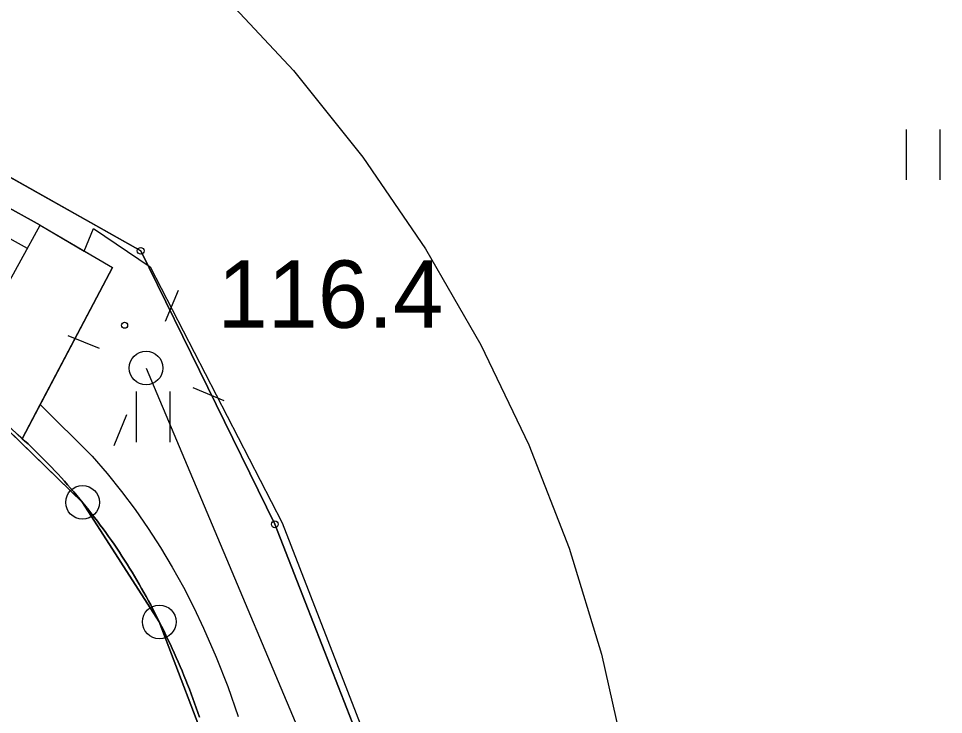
# Model space of a CAD drawing. Extents: x 6434771 to 6436222, y 5663454 to 5664782.
# Drawn here: x 6435330.43 to 6435344.15, y 5664148.62 to 5664158.95 of the extents above; entities that cross this region are included whole.
import ezdxf

# ---------------------------------------------------------------- set-up
doc = ezdxf.new("R2010")
doc.units = 0
for name, color, linetype in [('Warstwa 1', 7, 'Continuous'), ('Warstwa 10', 7, 'Continuous'), ('Warstwa 12', 7, 'Continuous'), ('Warstwa 13', 7, 'Continuous'), ('Warstwa 2', 7, 'Continuous'), ('Warstwa 36', 7, 'Continuous'), ('Warstwa 4', 7, 'Continuous'), ('Warstwa 5', 7, 'Continuous'), ('Warstwa 6', 7, 'Continuous'), ('Warstwa 9', 7, 'Continuous')]:
    doc.layers.add(name, color=color, linetype=linetype)

msp = doc.modelspace()

# ---------------------------------------------------------------- linework, layer by layer
at = {"layer": 'Warstwa 1'}
for p, q in [((6435327.38, 5664158.24), (6435332.24, 5664155.5)), ((6435327.38, 5664158.24), (6435332.24, 5664155.5)), ((6435332.24, 5664155.5), (6435334.23, 5664151.44)), ((6435332.24, 5664155.5), (6435334.23, 5664151.44)), ((6435329.875, 5664153.224), (6435331.378, 5664151.766)), ((6435329.875, 5664153.224), (6435331.378, 5664151.766)), ((6435331.378, 5664151.766), (6435332.516, 5664149.992)), ((6435331.378, 5664151.766), (6435332.516, 5664149.992)), ((6435334.23, 5664151.44), (6435337.85, 5664142.17)), ((6435334.23, 5664151.44), (6435337.85, 5664142.17)), ((6435332.516, 5664149.992), (6435333.311, 5664147.902)), ((6435332.516, 5664149.992), (6435333.311, 5664147.902))]:
    msp.add_line(p, q, dxfattribs=at)
msp.add_lwpolyline([(6435333.11, 5664148.579), (6435333.086, 5664148.648), (6435333.062, 5664148.717), (6435333.038, 5664148.787), (6435333.012, 5664148.855), (6435332.987, 5664148.923), (6435332.962, 5664148.992), (6435332.935, 5664149.06), (6435332.909, 5664149.128), (6435332.882, 5664149.196), (6435332.853, 5664149.263), (6435332.825, 5664149.33), (6435332.796, 5664149.398), (6435332.767, 5664149.465), (6435332.738, 5664149.531), (6435332.707, 5664149.598), (6435332.676, 5664149.664), (6435332.645, 5664149.73), (6435332.614, 5664149.796), (6435332.582, 5664149.862), (6435332.549, 5664149.928), (6435332.516, 5664149.992), (6435332.485, 5664150.055), (6435332.454, 5664150.118), (6435332.421, 5664150.18), (6435332.389, 5664150.243), (6435332.356, 5664150.304), (6435332.323, 5664150.366), (6435332.288, 5664150.428), (6435332.254, 5664150.488), (6435332.219, 5664150.55), (6435332.184, 5664150.61), (6435332.148, 5664150.67), (6435332.112, 5664150.731), (6435332.075, 5664150.79), (6435332.038, 5664150.85), (6435332, 5664150.909), (6435331.962, 5664150.968), (6435331.924, 5664151.026), (6435331.884, 5664151.085), (6435331.845, 5664151.143), (6435331.805, 5664151.201), (6435331.764, 5664151.258), (6435331.724, 5664151.316), (6435331.683, 5664151.372), (6435331.641, 5664151.429), (6435331.599, 5664151.485), (6435331.557, 5664151.541), (6435331.513, 5664151.596), (6435331.47, 5664151.652), (6435331.427, 5664151.706), (6435331.382, 5664151.761), (6435331.338, 5664151.814), (6435331.293, 5664151.869), (6435331.247, 5664151.922), (6435331.201, 5664151.975), (6435331.155, 5664152.028), (6435331.108, 5664152.08), (6435331.061, 5664152.133), (6435331.014, 5664152.184), (6435330.966, 5664152.236), (6435330.918, 5664152.286), (6435330.869, 5664152.337), (6435330.82, 5664152.388), (6435330.771, 5664152.437), (6435330.721, 5664152.487), (6435330.671, 5664152.535), (6435330.62, 5664152.584), (6435330.57, 5664152.633), (6435330.519, 5664152.68), (6435330.466, 5664152.728), (6435330.415, 5664152.776)], dxfattribs=at)
at = {"layer": 'Warstwa 10'}
for centre in [(6435331.378, 5664151.766), (6435332.516, 5664149.992)]:
    msp.add_circle(centre, 0.25, dxfattribs=at)
at = {"layer": 'Warstwa 12'}
msp.add_lwpolyline([(6435332.32, 5664153.76), (6435335.55, 5664146.09), (6435339.27, 5664138.64), (6435346.46, 5664130.72), (6435353.99, 5664125.24), (6435358.32, 5664122.2), (6435359.57, 5664120.67), (6435360.27, 5664119.14), (6435360.16, 5664117.38), (6435358.84, 5664115.16), (6435354.38, 5664107.09), (6435351.11, 5664101.02), (6435349.65, 5664098.53), (6435348.44, 5664096.17), (6435346.97, 5664093.61), (6435343.46, 5664087.35)], dxfattribs=at)
for centre in [(6435332.24, 5664155.5), (6435334.23, 5664151.44)]:
    msp.add_circle(centre, 0.05, dxfattribs=at)
at = {"layer": 'Warstwa 13'}
msp.add_circle((6435332.002, 5664154.395), 0.045, dxfattribs=at)
at = {"layer": 'Warstwa 2'}
msp.add_circle((6435332.32, 5664153.76), 0.25, dxfattribs=at)
at = {"layer": 'Warstwa 36'}
msp.add_line((6435327.768, 5664157.068), (6435330.559, 5664155.537), dxfattribs=at)
msp.add_lwpolyline([(6435327.96, 5664157.423), (6435327.383, 5664156.359), (6435330.184, 5664154.85), (6435330.747, 5664155.881)], close=True, dxfattribs=at)
for points in [[(6435330.747, 5664155.881), (6435331.82, 5664155.252), (6435330.484, 5664152.711)], [(6435330.484, 5664152.711), (6435330.004, 5664153.153), (6435329.498, 5664153.565), (6435328.97, 5664153.948), (6435328.42, 5664154.3), (6435327.851, 5664154.62), (6435327.264, 5664154.906), (6435326.662, 5664155.158), (6435326.047, 5664155.374), (6435325.419, 5664155.555)]]:
    msp.add_lwpolyline(points, dxfattribs=at)
at = {"layer": 'Warstwa 4'}
for points in [[(6435332.608, 5664154.453), (6435332.8, 5664154.914)], [(6435331.627, 5664154.048), (6435331.166, 5664154.24)], [(6435333.013, 5664153.472), (6435333.474, 5664153.28)], [(6435332.032, 5664153.067), (6435331.84, 5664152.606)]]:
    msp.add_lwpolyline(points, dxfattribs=at)
at = {"layer": 'Warstwa 5'}
for p, q in [((6435333.383, 5664159.38), (6435334.505, 5664158.176)), ((6435334.505, 5664158.176), (6435335.534, 5664156.89)), ((6435343.597, 5664156.553), (6435343.597, 5664157.303)), ((6435344.097, 5664156.553), (6435344.097, 5664157.303)), ((6435335.534, 5664156.89), (6435336.462, 5664155.53)), ((6435331.403, 5664155.496), (6435331.54, 5664155.83)), ((6435331.54, 5664155.83), (6435332.38, 5664155.26)), ((6435331.403, 5664155.496), (6435331.82, 5664155.252)), ((6435336.462, 5664155.53), (6435337.284, 5664154.104)), ((6435330.751, 5664153.219), (6435331.82, 5664155.252)), ((6435332.38, 5664155.26), (6435334.34, 5664151.46)), ((6435337.284, 5664154.104), (6435337.997, 5664152.62)), ((6435332.177, 5664152.661), (6435332.177, 5664153.411)), ((6435332.677, 5664152.661), (6435332.677, 5664153.411)), ((6435330.751, 5664153.219), (6435331.52, 5664152.45)), ((6435337.997, 5664152.62), (6435338.595, 5664151.086)), ((6435331.52, 5664152.45), (6435331.741, 5664152.193)), ((6435331.741, 5664152.193), (6435331.954, 5664151.929)), ((6435331.954, 5664151.929), (6435332.157, 5664151.658)), ((6435332.157, 5664151.658), (6435332.351, 5664151.38)), ((6435332.351, 5664151.38), (6435332.535, 5664151.096)), ((6435334.34, 5664151.46), (6435337.78, 5664142.58)), ((6435332.535, 5664151.096), (6435332.709, 5664150.805)), ((6435338.595, 5664151.086), (6435339.075, 5664149.511)), ((6435332.709, 5664150.805), (6435332.873, 5664150.509)), ((6435332.873, 5664150.509), (6435333.027, 5664150.207)), ((6435333.027, 5664150.207), (6435333.17, 5664149.9)), ((6435333.17, 5664149.9), (6435333.362, 5664149.469)), ((6435333.362, 5664149.469), (6435333.535, 5664149.031)), ((6435339.075, 5664149.511), (6435339.435, 5664147.904)), ((6435333.535, 5664149.031), (6435333.688, 5664148.585))]:
    msp.add_line(p, q, dxfattribs=at)
at = {"layer": 'Warstwa 6'}
for points in [[(6435505.839, 5664297.445), (6435453.652, 5664270.705), (6435421.317, 5664253.985), (6435361.007, 5664222.882), (6435318.688, 5664200.772), (6435313.572, 5664197.814), (6435274.162, 5664172.249), (6435270.202, 5664169.787), (6435280.52, 5664163.67), (6435281.9, 5664166), (6435298.18, 5664159.59), (6435302.54, 5664158.4), (6435305.88, 5664157.68), (6435308.29, 5664157.51), (6435327.38, 5664158.24), (6435332.24, 5664155.5), (6435334.23, 5664151.44), (6435337.85, 5664142.17), (6435340.1, 5664138.72), (6435343.09, 5664134.96), (6435346.45, 5664131.64), (6435350.11, 5664128.65), (6435358.36, 5664122.94)], [(6435346.45, 5664131.64), (6435343.09, 5664134.96), (6435340.1, 5664138.72), (6435337.85, 5664142.17), (6435334.23, 5664151.44), (6435332.24, 5664155.5), (6435327.38, 5664158.24), (6435308.29, 5664157.51)], [(6435343.964, 5664126.592), (6435336.078, 5664131.068), (6435338.734, 5664135.706), (6435338.723, 5664136.426), (6435338.279, 5664136.902), (6435332.418, 5664140.163), (6435333.53, 5664143.669), (6435333.636, 5664145.788), (6435333.311, 5664147.902), (6435332.516, 5664149.992), (6435331.378, 5664151.766), (6435329.875, 5664153.224), (6435328.17, 5664154.455), (6435326.33, 5664155.287), (6435324.106, 5664155.804), (6435322.347, 5664155.895), (6435319.842, 5664155.495), (6435317.892, 5664154.699), (6435315.522, 5664152.998), (6435313.674, 5664150.71)], [(6435313.674, 5664150.71), (6435315.522, 5664152.998), (6435317.892, 5664154.699), (6435319.842, 5664155.495), (6435322.347, 5664155.895), (6435324.106, 5664155.804), (6435326.33, 5664155.287), (6435328.17, 5664154.455), (6435329.875, 5664153.224), (6435331.378, 5664151.766), (6435332.516, 5664149.992), (6435333.311, 5664147.902), (6435333.636, 5664145.788), (6435333.53, 5664143.669), (6435332.418, 5664140.163), (6435338.279, 5664136.902), (6435338.723, 5664136.426), (6435338.734, 5664135.706), (6435336.078, 5664131.068), (6435343.964, 5664126.592)]]:
    msp.add_lwpolyline(points, dxfattribs=at)
at = {"layer": 'Warstwa 9'}
for p, q in [((6435333.383, 5664159.38), (6435334.505, 5664158.176)), ((6435334.505, 5664158.176), (6435335.534, 5664156.89)), ((6435327.96, 5664157.423), (6435330.747, 5664155.881)), ((6435335.534, 5664156.89), (6435336.462, 5664155.53)), ((6435330.747, 5664155.881), (6435331.403, 5664155.496)), ((6435331.403, 5664155.496), (6435331.54, 5664155.83)), ((6435331.54, 5664155.83), (6435332.38, 5664155.26)), ((6435336.462, 5664155.53), (6435337.284, 5664154.104)), ((6435332.38, 5664155.26), (6435334.34, 5664151.46)), ((6435337.284, 5664154.104), (6435337.997, 5664152.62)), ((6435330.484, 5664152.711), (6435330.751, 5664153.219)), ((6435330.751, 5664153.219), (6435331.52, 5664152.45)), ((6435330.484, 5664152.711), (6435330.519, 5664152.68)), ((6435330.519, 5664152.68), (6435330.57, 5664152.633)), ((6435330.57, 5664152.633), (6435330.62, 5664152.584)), ((6435330.62, 5664152.584), (6435330.671, 5664152.535)), ((6435337.997, 5664152.62), (6435338.595, 5664151.086)), ((6435330.671, 5664152.535), (6435330.721, 5664152.487)), ((6435330.721, 5664152.487), (6435330.771, 5664152.437)), ((6435330.771, 5664152.437), (6435330.82, 5664152.388)), ((6435331.52, 5664152.45), (6435331.741, 5664152.193)), ((6435330.82, 5664152.388), (6435330.869, 5664152.337)), ((6435330.869, 5664152.337), (6435330.918, 5664152.286)), ((6435330.918, 5664152.286), (6435330.966, 5664152.236)), ((6435330.966, 5664152.236), (6435331.014, 5664152.184)), ((6435331.014, 5664152.184), (6435331.061, 5664152.133)), ((6435331.741, 5664152.193), (6435331.954, 5664151.929)), ((6435331.061, 5664152.133), (6435331.108, 5664152.08)), ((6435331.108, 5664152.08), (6435331.155, 5664152.028)), ((6435331.155, 5664152.028), (6435331.201, 5664151.975)), ((6435331.201, 5664151.975), (6435331.247, 5664151.922)), ((6435331.247, 5664151.922), (6435331.293, 5664151.869)), ((6435331.954, 5664151.929), (6435332.157, 5664151.658)), ((6435331.293, 5664151.869), (6435331.338, 5664151.814)), ((6435331.338, 5664151.814), (6435331.382, 5664151.761)), ((6435331.382, 5664151.761), (6435331.427, 5664151.706)), ((6435331.427, 5664151.706), (6435331.47, 5664151.652)), ((6435331.47, 5664151.652), (6435331.513, 5664151.596)), ((6435332.157, 5664151.658), (6435332.351, 5664151.38)), ((6435331.513, 5664151.596), (6435331.557, 5664151.541)), ((6435331.557, 5664151.541), (6435331.599, 5664151.485)), ((6435331.599, 5664151.485), (6435331.641, 5664151.429)), ((6435331.641, 5664151.429), (6435331.683, 5664151.372)), ((6435331.683, 5664151.372), (6435331.724, 5664151.316)), ((6435332.351, 5664151.38), (6435332.535, 5664151.096)), ((6435334.34, 5664151.46), (6435337.78, 5664142.58)), ((6435331.724, 5664151.316), (6435331.764, 5664151.258)), ((6435331.764, 5664151.258), (6435331.805, 5664151.201)), ((6435331.805, 5664151.201), (6435331.845, 5664151.143)), ((6435331.845, 5664151.143), (6435331.884, 5664151.085)), ((6435331.884, 5664151.085), (6435331.924, 5664151.026)), ((6435332.535, 5664151.096), (6435332.709, 5664150.805)), ((6435338.595, 5664151.086), (6435339.075, 5664149.511)), ((6435331.924, 5664151.026), (6435331.962, 5664150.968)), ((6435331.962, 5664150.968), (6435332, 5664150.909)), ((6435332, 5664150.909), (6435332.038, 5664150.85)), ((6435332.038, 5664150.85), (6435332.075, 5664150.79)), ((6435332.075, 5664150.79), (6435332.112, 5664150.731)), ((6435332.709, 5664150.805), (6435332.873, 5664150.509)), ((6435332.112, 5664150.731), (6435332.148, 5664150.67)), ((6435332.148, 5664150.67), (6435332.184, 5664150.61)), ((6435332.184, 5664150.61), (6435332.219, 5664150.55)), ((6435332.219, 5664150.55), (6435332.254, 5664150.488)), ((6435332.254, 5664150.488), (6435332.288, 5664150.428)), ((6435332.288, 5664150.428), (6435332.323, 5664150.366)), ((6435332.873, 5664150.509), (6435333.027, 5664150.207)), ((6435332.323, 5664150.366), (6435332.356, 5664150.304)), ((6435332.356, 5664150.304), (6435332.389, 5664150.243)), ((6435332.389, 5664150.243), (6435332.421, 5664150.18)), ((6435332.421, 5664150.18), (6435332.454, 5664150.118)), ((6435332.454, 5664150.118), (6435332.485, 5664150.055)), ((6435333.027, 5664150.207), (6435333.17, 5664149.9)), ((6435332.485, 5664150.055), (6435332.516, 5664149.992)), ((6435332.516, 5664149.992), (6435332.549, 5664149.928)), ((6435332.549, 5664149.928), (6435332.582, 5664149.862)), ((6435332.582, 5664149.862), (6435332.614, 5664149.796)), ((6435333.17, 5664149.9), (6435333.362, 5664149.469)), ((6435332.614, 5664149.796), (6435332.645, 5664149.73)), ((6435332.645, 5664149.73), (6435332.676, 5664149.664)), ((6435332.676, 5664149.664), (6435332.707, 5664149.598)), ((6435332.707, 5664149.598), (6435332.738, 5664149.531)), ((6435332.738, 5664149.531), (6435332.767, 5664149.465)), ((6435332.767, 5664149.465), (6435332.796, 5664149.398)), ((6435333.362, 5664149.469), (6435333.535, 5664149.031)), ((6435339.075, 5664149.511), (6435339.435, 5664147.904)), ((6435332.796, 5664149.398), (6435332.825, 5664149.33)), ((6435332.825, 5664149.33), (6435332.853, 5664149.263)), ((6435332.853, 5664149.263), (6435332.882, 5664149.196)), ((6435332.882, 5664149.196), (6435332.909, 5664149.128)), ((6435332.909, 5664149.128), (6435332.935, 5664149.06)), ((6435332.935, 5664149.06), (6435332.962, 5664148.992)), ((6435333.535, 5664149.031), (6435333.688, 5664148.585)), ((6435332.962, 5664148.992), (6435332.987, 5664148.923)), ((6435332.987, 5664148.923), (6435333.012, 5664148.855)), ((6435333.012, 5664148.855), (6435333.038, 5664148.787)), ((6435333.038, 5664148.787), (6435333.062, 5664148.717)), ((6435333.062, 5664148.717), (6435333.086, 5664148.648)), ((6435333.086, 5664148.648), (6435333.11, 5664148.579))]:
    msp.add_line(p, q, dxfattribs=at)

# ---------------------------------------------------------------- texts
at = {"layer": 'Warstwa 13'}
msp.add_text('116.4', height=1, dxfattribs=at).set_placement((6435333.381, 5664154.357))

doc.saveas('drawing.dxf')
